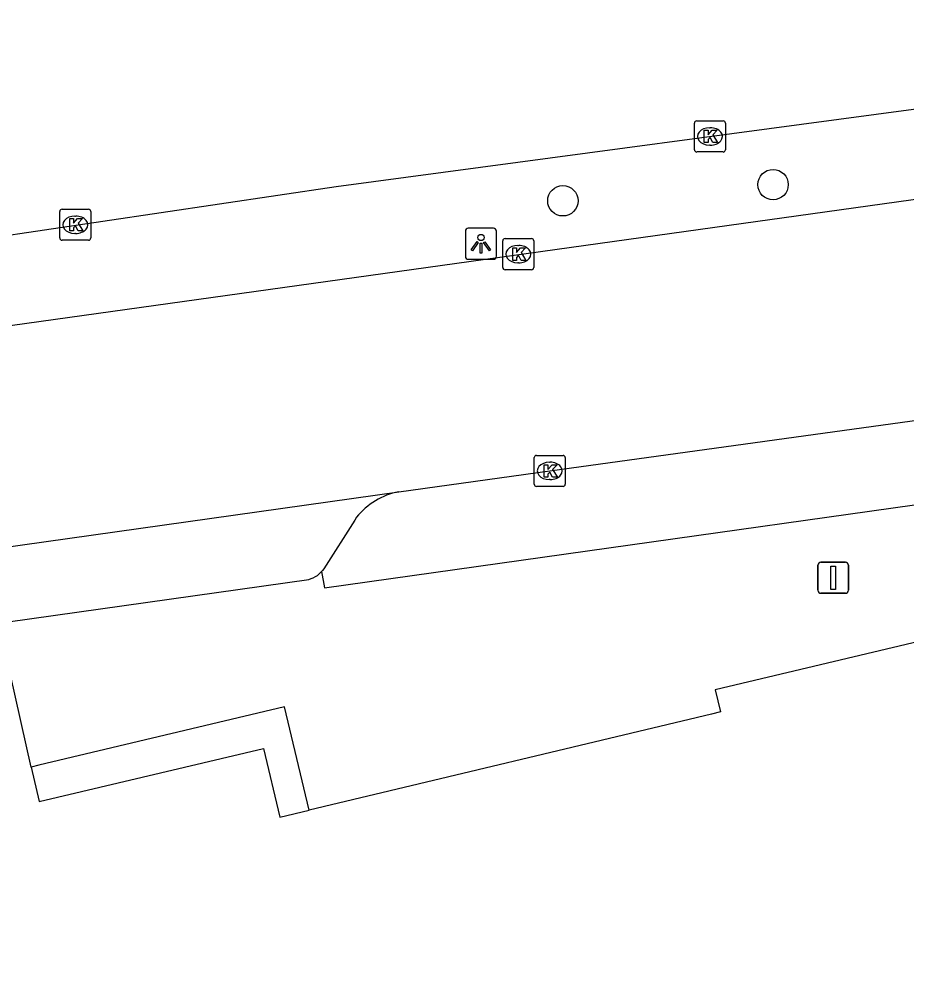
# Model space of a CAD drawing. Extents: x 158038 to 159242, y 380133 to 381214.
# Drawn here: x 158687.32 to 158715.85, y 381135.15 to 381166.14 of the extents above; entities that cross this region are included whole.
import ezdxf

# ---------------------------------------------------------------- set-up
doc = ezdxf.new("R2010")
doc.units = 0
for name, color, linetype in [('IMGEO_Boom', 7, 'Continuous'), ('IMGEO_Kolk', 7, 'Continuous'), ('IMGEO_Lichtpunt', 7, 'Continuous'), ('IMGEO_Pand', 7, 'Continuous'), ('IMGEO_Parkeervlak_gesloten', 7, 'Continuous'), ('IMGEO_Rijbaan_lokaal_open', 7, 'Continuous'), ('IMGEO_Rijbaan_regionaal_gesloten', 7, 'Continuous'), ('IMGEO_Verkeersbordpaal', 7, 'Continuous'), ('IMGEO_Voetpad_open', 7, 'Continuous')]:
    doc.layers.add(name, color=color, linetype=linetype)

msp = doc.modelspace()

# ---------------------------------------------------------------- linework, layer by layer
at = {"layer": 'IMGEO_Boom'}
for centre in [(158711.554, 381160.819), (158704.797, 381160.3)]:
    msp.add_circle(centre, 0.489, dxfattribs=at)
at = {"layer": 'IMGEO_Kolk'}
for p, q in [((158709.023, 381161.943), (158709.023, 381162.795)), ((158709.098, 381162.869), (158709.95, 381162.869)), ((158710.024, 381162.795), (158710.024, 381161.943)), ((158709.511, 381162.649), (158709.536, 381162.649)), ((158709.534, 381162.089), (158709.509, 381162.089)), ((158709.95, 381161.869), (158709.098, 381161.869)), ((158688.62, 381159.103), (158688.62, 381159.955)), ((158688.695, 381160.029), (158689.547, 381160.029)), ((158689.621, 381159.955), (158689.621, 381159.103)), ((158689.108, 381159.809), (158689.133, 381159.809)), ((158689.131, 381159.249), (158689.106, 381159.249)), ((158689.547, 381159.029), (158688.695, 381159.029)), ((158702.862, 381158.158), (158702.862, 381159.01)), ((158702.937, 381159.084), (158703.789, 381159.084)), ((158703.863, 381159.01), (158703.863, 381158.158)), ((158703.35, 381158.864), (158703.375, 381158.864)), ((158703.789, 381158.084), (158702.937, 381158.084)), ((158703.373, 381158.304), (158703.348, 381158.304)), ((158703.874, 381151.187), (158703.874, 381152.039)), ((158703.949, 381152.113), (158704.801, 381152.113)), ((158704.362, 381151.893), (158704.387, 381151.893)), ((158704.875, 381152.039), (158704.875, 381151.187)), ((158704.385, 381151.333), (158704.36, 381151.333)), ((158704.801, 381151.113), (158703.949, 381151.113))]:
    msp.add_line(p, q, dxfattribs=at)
for points in [[(158709.023, 381161.943), (158709.023, 381162.795)], [(158709.098, 381162.869), (158709.95, 381162.869)], [(158710.024, 381162.795), (158710.024, 381161.943)], [(158709.344, 381162.569), (158709.467, 381162.569), (158709.467, 381162.418), (158709.597, 381162.569), (158709.761, 381162.569), (158709.615, 381162.418), (158709.768, 381162.169), (158709.616, 381162.169), (158709.531, 381162.333), (158709.467, 381162.266), (158709.467, 381162.169), (158709.344, 381162.169), (158709.344, 381162.569)], [(158709.95, 381161.869), (158709.098, 381161.869)], [(158688.62, 381159.103), (158688.62, 381159.955)], [(158688.695, 381160.029), (158689.547, 381160.029)], [(158689.621, 381159.955), (158689.621, 381159.103)], [(158688.941, 381159.729), (158689.064, 381159.729), (158689.064, 381159.578), (158689.194, 381159.729), (158689.358, 381159.729), (158689.212, 381159.578), (158689.365, 381159.329), (158689.213, 381159.329), (158689.128, 381159.493), (158689.064, 381159.426), (158689.064, 381159.329), (158688.941, 381159.329), (158688.941, 381159.729)], [(158689.547, 381159.029), (158688.695, 381159.029)], [(158702.862, 381158.158), (158702.862, 381159.01)], [(158702.937, 381159.084), (158703.789, 381159.084)], [(158703.863, 381159.01), (158703.863, 381158.158)], [(158703.183, 381158.784), (158703.306, 381158.784), (158703.306, 381158.633), (158703.436, 381158.784), (158703.6, 381158.784), (158703.454, 381158.633), (158703.607, 381158.384), (158703.455, 381158.384), (158703.37, 381158.548), (158703.306, 381158.481), (158703.306, 381158.384), (158703.183, 381158.384), (158703.183, 381158.784)], [(158703.789, 381158.084), (158702.937, 381158.084)], [(158703.874, 381151.187), (158703.874, 381152.039)], [(158703.949, 381152.113), (158704.801, 381152.113)], [(158704.195, 381151.813), (158704.318, 381151.813), (158704.318, 381151.662), (158704.448, 381151.813), (158704.612, 381151.813), (158704.466, 381151.662), (158704.619, 381151.413), (158704.467, 381151.413), (158704.382, 381151.577), (158704.318, 381151.51), (158704.318, 381151.413), (158704.195, 381151.413), (158704.195, 381151.813)], [(158704.875, 381152.039), (158704.875, 381151.187)], [(158704.801, 381151.113), (158703.949, 381151.113)]]:
    msp.add_lwpolyline(points, dxfattribs=at)
for centre, start, end in [((158709.1, 381162.793), 91.552, 178.448), ((158709.1, 381162.793), 91.552, 178.448), ((158709.948, 381162.793), 1.552, 88.448), ((158709.948, 381162.793), 1.552, 88.448), ((158709.1, 381161.945), 181.552, 268.448), ((158709.1, 381161.945), 181.552, 268.448), ((158709.948, 381161.945), 271.552, 358.448), ((158709.948, 381161.945), 271.552, 358.448), ((158688.697, 381159.953), 91.552, 178.448), ((158688.697, 381159.953), 91.552, 178.448), ((158689.545, 381159.953), 1.552, 88.448), ((158689.545, 381159.953), 1.552, 88.448), ((158688.697, 381159.105), 181.552, 268.448), ((158688.697, 381159.105), 181.552, 268.448), ((158689.545, 381159.105), 271.552, 358.448), ((158689.545, 381159.105), 271.552, 358.448), ((158702.939, 381159.008), 91.552, 178.448), ((158702.939, 381159.008), 91.552, 178.448), ((158703.787, 381159.008), 1.552, 88.448), ((158703.787, 381159.008), 1.552, 88.448), ((158702.939, 381158.16), 181.552, 268.448), ((158702.939, 381158.16), 181.552, 268.448), ((158703.787, 381158.16), 271.552, 358.448), ((158703.787, 381158.16), 271.552, 358.448), ((158703.951, 381152.037), 91.552, 178.448), ((158703.951, 381152.037), 91.552, 178.448), ((158704.799, 381152.037), 1.552, 88.448), ((158704.799, 381152.037), 1.552, 88.448), ((158703.951, 381151.189), 181.552, 268.448), ((158703.951, 381151.189), 181.552, 268.448), ((158704.799, 381151.189), 271.552, 358.448), ((158704.799, 381151.189), 271.552, 358.448)]:
    msp.add_arc(centre, 0.0765, start, end, dxfattribs=at)
for centre, major_axis, ratio, start_param, end_param in [((158709.51, 381162.369), (-0.387, 0.002), 0.722429, 4.712389, 7.853982), ((158709.535, 381162.369), (-0.39, 0.002), 0.717154, 1.570796, 4.712389), ((158689.107, 381159.529), (-0.387, 0.002), 0.722429, 4.712389, 7.853982), ((158689.132, 381159.529), (-0.39, 0.002), 0.717154, 1.570796, 4.712389), ((158703.349, 381158.584), (-0.387, 0.002), 0.722429, 4.712389, 7.853982), ((158703.374, 381158.584), (-0.39, 0.002), 0.717154, 1.570796, 4.712389), ((158704.361, 381151.613), (-0.387, 0.002), 0.722429, 4.712389, 7.853982), ((158704.386, 381151.613), (-0.39, 0.002), 0.717154, 1.570796, 4.712389)]:
    msp.add_ellipse(centre, major_axis=major_axis, ratio=ratio, start_param=start_param, end_param=end_param, dxfattribs=at)
at = {"layer": 'IMGEO_Lichtpunt'}
for p, q in [((158701.663, 381159.321), (158701.663, 381158.514)), ((158701.663, 381159.321), (158701.663, 381158.514)), ((158702.565, 381159.416), (158701.757, 381159.416)), ((158702.565, 381159.416), (158701.757, 381159.416)), ((158702.659, 381158.514), (158702.659, 381159.321)), ((158702.659, 381158.514), (158702.659, 381159.321)), ((158701.757, 381158.42), (158702.565, 381158.42)), ((158701.757, 381158.42), (158702.565, 381158.42))]:
    msp.add_line(p, q, dxfattribs=at)
for points in [[(158702.037, 381158.985), (158702.076, 381158.957), (158701.888, 381158.695), (158701.85, 381158.722), (158702.037, 381158.985)], [(158702.139, 381158.937), (158702.186, 381158.937), (158702.186, 381158.615), (158702.139, 381158.615), (158702.139, 381158.937)], [(158702.249, 381158.957), (158702.287, 381158.984), (158702.474, 381158.722), (158702.435, 381158.694), (158702.249, 381158.957)]]:
    msp.add_lwpolyline(points, dxfattribs=at)
msp.add_circle((158702.162, 381159.119), 0.0994, dxfattribs=at)
for centre, start, end in [((158701.757, 381159.321), 90, 180), ((158701.757, 381159.321), 90, 180), ((158702.565, 381159.321), 0, 90), ((158702.565, 381159.321), 0, 90), ((158701.757, 381158.514), 180, 270), ((158701.757, 381158.514), 180, 270), ((158702.565, 381158.514), 270, 0), ((158702.565, 381158.514), 270, 360)]:
    msp.add_arc(centre, 0.0946, start, end, dxfattribs=at)
at = {"layer": 'IMGEO_Pand'}
for points in [[(158743.55, 381134.428), (158743.202, 381135.921), (158739.534, 381151.662), (158709.69, 381144.574), (158709.861, 381143.861), (158709.57, 381143.791), (158696.639, 381140.699)], [(158687.706, 381142.089), (158687.035, 381145.056), (158674.764, 381142.278), (158675.111, 381140.818), (158667.524, 381139.01)], [(158687.706, 381142.089), (158687.956, 381140.986), (158695.171, 381142.684), (158695.696, 381140.473), (158696.639, 381140.699)]]:
    msp.add_lwpolyline(points, dxfattribs=at)
at = {"layer": 'IMGEO_Parkeervlak_gesloten'}
msp.add_lwpolyline([(158698.165, 381150.124), (158698.105, 381150.029), (158697.107, 381148.462), (158697.068, 381148.41), (158697.04, 381148.378)], dxfattribs=at)
msp.add_arc((158699.97, 381148.674), 2.315, 101.1987, 141.225, dxfattribs=at)
at = {"layer": 'IMGEO_Rijbaan_lokaal_open'}
for points in [[(158736.723, 381163.215), (158660.9, 381152.634)], [(158699.52, 381150.945), (158704.376, 381151.612), (158724.803, 381154.439)], [(158665.961, 381146.244), (158672.278, 381147.123), (158682.088, 381148.565), (158684.275, 381148.833), (158686.652, 381149.132), (158699.52, 381150.945)]]:
    msp.add_lwpolyline(points, dxfattribs=at)
at = {"layer": 'IMGEO_Rijbaan_regionaal_gesloten'}
msp.add_lwpolyline([(158660.298, 381155.354), (158663.744, 381155.74), (158697.513, 381160.756), (158718.312, 381163.551), (158729.945, 381165.29), (158736.012, 381166.137)], dxfattribs=at)
at = {"layer": 'IMGEO_Verkeersbordpaal'}
for p, q in [((158712.991, 381147.777), (158712.991, 381148.577)), ((158712.991, 381148.577), (158712.991, 381147.777)), ((158713.091, 381148.677), (158713.881, 381148.677)), ((158713.881, 381148.677), (158713.091, 381148.677)), ((158713.981, 381148.577), (158713.981, 381147.777)), ((158713.981, 381147.777), (158713.981, 381148.577)), ((158713.881, 381147.677), (158713.091, 381147.677)), ((158713.091, 381147.677), (158713.881, 381147.677))]:
    msp.add_line(p, q, dxfattribs=at)
msp.add_lwpolyline([(158713.411, 381148.552), (158713.561, 381148.552), (158713.561, 381147.802), (158713.411, 381147.802), (158713.411, 381148.552)], dxfattribs=at)
for centre, start, end in [((158713.091, 381148.577), 90, 180), ((158713.091, 381148.577), 90, 180), ((158713.881, 381148.577), 0, 90), ((158713.881, 381148.577), 360, 90), ((158713.091, 381147.777), 180, 270), ((158713.091, 381147.777), 180, 270), ((158713.881, 381147.777), 270, 0), ((158713.881, 381147.777), 270, 0)]:
    msp.add_arc(centre, 0.1, start, end, dxfattribs=at)
at = {"layer": 'IMGEO_Voetpad_open'}
for points in [[(158697.04, 381148.378), (158697.131, 381147.854), (158725.932, 381151.909), (158725.707, 381153.706), (158725.106, 381153.815), (158724.899, 381153.787), (158724.803, 381154.439)], [(158686.96, 381146.757), (158696.632, 381148.125), (158696.704, 381148.148), (158696.774, 381148.177), (158696.84, 381148.213), (158696.904, 381148.254), (158696.963, 381148.301), (158697.018, 381148.353), (158697.04, 381148.378)], [(158696.639, 381140.699), (158695.845, 381144.029), (158687.952, 381142.148), (158687.706, 381142.089)]]:
    msp.add_lwpolyline(points, dxfattribs=at)

doc.saveas('drawing.dxf')
